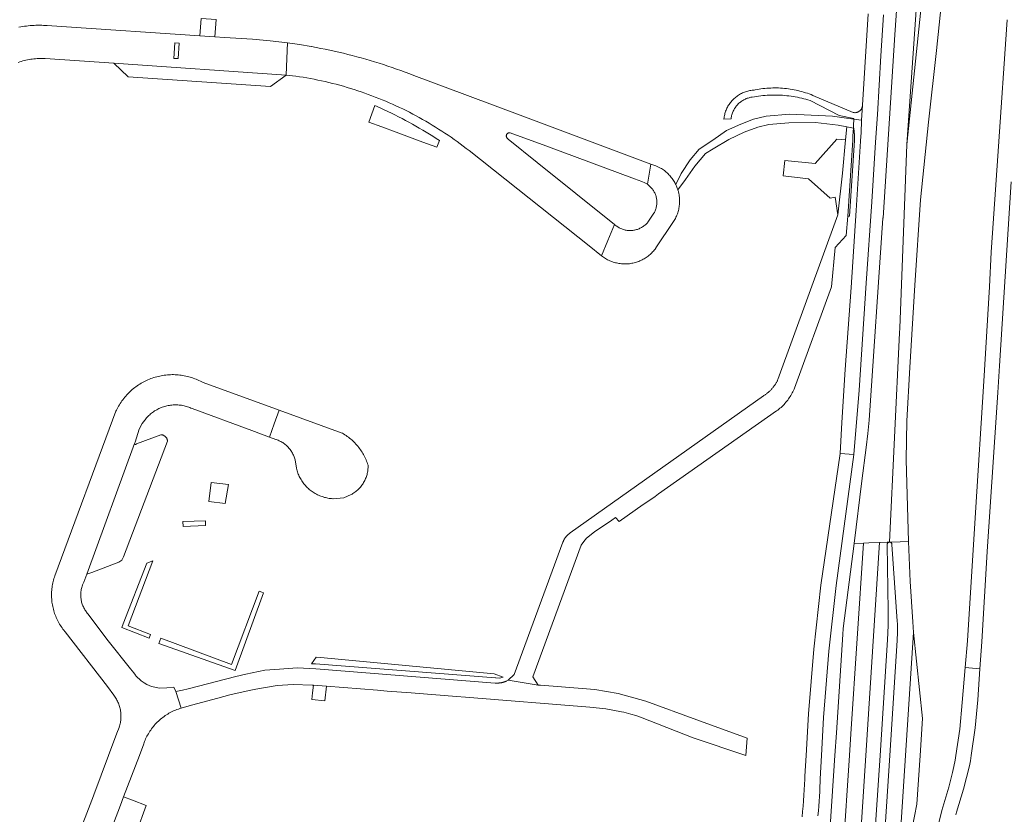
# Model space of a CAD drawing. Extents: x 152825 to 164088, y 457113 to 463005.
# Tile 283 of 364: x 158305 to 158510, y 460988 to 461153. Entities that reach past the tile are written whole.
import ezdxf

# ---------------------------------------------------------------- set-up
doc = ezdxf.new("R2010")
doc.units = 0
doc.header["$LTSCALE"] = 0.5
for name, color, linetype, lineweight in [('B-PV-VH-GESLOTENVERHARDING_ASFALT-GV', 251, 'CONTINUOUS', 18), ('B-PV-VH-HALFVERHARDING_GRASBETONSTEEN-GV', 251, 'CONTINUOUS', 18), ('B-PV-VH-HALFVERHARDING_GRAVEL-GV', 251, 'CONTINUOUS', 18), ('B-PV-VH-HALFVERHARDING_PUIN-GV', 251, 'CONTINUOUS', 18), ('B-PV-VH-ONVERHARD_ZAND-GV', 251, 'CONTINUOUS', 18), ('B-PV-VH-OPENVERHARDING_BETONSTRAATSTEEN-GV', 251, 'CONTINUOUS', 18), ('B-PV-VH-OPENVERHARDING_STRAATBAKSTEEN-GV', 251, 'CONTINUOUS', 18)]:
    doc.layers.add(name, color=color, linetype=linetype, lineweight=lineweight)

msp = doc.modelspace()

# ---------------------------------------------------------------- linework, layer by layer
at = {"layer": 'B-PV-VH-GESLOTENVERHARDING_ASFALT-GV', "flags": 128}
for points in [[(158486.32, 461044.445), (158488.439, 461088.062), (158488.502, 461089.06), (158489.97, 461127.282), (158491.795, 461154.35), (158495.711, 461212.413), (158491.52, 461212.749), (158491.483, 461212.089), (158487.715, 461154.173), (158487.454, 461150.162), (158484.982, 461111.989), (158484.977, 461111.978), (158482.087, 461069.837), (158481.838, 461067.075), (158481.504, 461064.131), (158480.544, 461057.224), (158478.969, 461044.146), (158480.894, 461044.224), (158482.009, 461044.27), (158484.25, 461044.361), (158484.378, 461044.366), (158485.845, 461044.425)], [(158498.782, 461212.167), (158489.97, 461127.282), (158488.502, 461089.06), (158488.439, 461088.062), (158486.32, 461044.445), (158486.349, 461044.446), (158486.826, 461044.464), (158490.31, 461044.607), (158489.799, 461061.594), (158489.957, 461069.697), (158490.589, 461080.837), (158491.646, 461098.018), (158492.786, 461115.781), (158494.478, 461131.939), (158496.113, 461146.877), (158498.02, 461165.034), (158499.495, 461180.595), (158500.641, 461193.863), (158502.085, 461211.903)], [(158489.97, 461127.282), (158498.782, 461212.167), (158495.711, 461212.413), (158491.795, 461154.35)], [(158345.994, 461153.313), (158342.899, 461153.546), (158342.63, 461149.957), (158345.734, 461149.751)], [(158338.087, 461145.187), (158337.189, 461145.247), (158337.403, 461148.47), (158338.301, 461148.411)], [(158363.357, 461148.115), (158360.893, 461148.475), (158360.757, 461145.211), (158360.612, 461141.743), (158362.615, 461141.547), (158362.628, 461141.545), (158363.398, 461141.429), (158364.168, 461141.305), (158364.936, 461141.173), (158365.703, 461141.033), (158366.468, 461140.885), (158367.232, 461140.73), (158367.994, 461140.566), (158368.755, 461140.395), (158369.514, 461140.216), (158370.27, 461140.029), (158371.025, 461139.835), (158371.778, 461139.632), (158372.528, 461139.422), (158373.277, 461139.205), (158374.023, 461138.979), (158374.767, 461138.746), (158375.508, 461138.506), (158376.247, 461138.257), (158376.984, 461138.002), (158377.717, 461137.738), (158378.448, 461137.467), (158379.176, 461137.189), (158379.901, 461136.903), (158380.624, 461136.61), (158381.343, 461136.309), (158382.059, 461136.001), (158382.772, 461135.686), (158383.481, 461135.363), (158384.188, 461135.034), (158384.89, 461134.696), (158385.59, 461134.352), (158386.285, 461134.001), (158386.977, 461133.642), (158387.666, 461133.276), (158388.35, 461132.904), (158389.031, 461132.524), (158389.708, 461132.137), (158390.381, 461131.744), (158391.049, 461131.343), (158391.714, 461130.936), (158392.374, 461130.521), (158393.03, 461130.101), (158393.682, 461129.673), (158394.33, 461129.239), (158394.972, 461128.798), (158395.611, 461128.35), (158396.244, 461127.896), (158396.873, 461127.436), (158397.497, 461126.969), (158398.117, 461126.496), (158398.731, 461126.016), (158423.713, 461106.175), (158426.305, 461104.116), (158427.642, 461107.295), (158429.042, 461110.624), (158412.933, 461123.572), (158406.884, 461128.434), (158406.867, 461128.442), (158406.802, 461128.477), (158406.741, 461128.52), (158406.685, 461128.568), (158406.635, 461128.622), (158406.591, 461128.682), (158406.553, 461128.745), (158406.523, 461128.813), (158406.5, 461128.883), (158406.484, 461128.956), (158406.477, 461129.029), (158406.478, 461129.103), (158406.486, 461129.177), (158406.503, 461129.249), (158406.516, 461129.289), (158406.544, 461129.357), (158406.58, 461129.422), (158406.623, 461129.483), (158406.671, 461129.538), (158406.726, 461129.589), (158406.785, 461129.632), (158406.849, 461129.67), (158406.917, 461129.7), (158406.987, 461129.722), (158407.06, 461129.737), (158407.134, 461129.744), (158407.208, 461129.743), (158407.281, 461129.734), (158414.694, 461126.994), (158433.177, 461120.161), (158434.728, 461119.588), (158435.331, 461119.338), (158435.892, 461119.004), (158436.613, 461123.196), (158411.007, 461132.791), (158397.843, 461137.723), (158387.237, 461141.697), (158386.336, 461142.041), (158385.432, 461142.378), (158384.525, 461142.707), (158383.615, 461143.029), (158382.703, 461143.343), (158381.789, 461143.65), (158380.871, 461143.949), (158379.952, 461144.24), (158379.03, 461144.524), (158378.105, 461144.8), (158377.179, 461145.069), (158376.25, 461145.329), (158375.319, 461145.582), (158374.386, 461145.828), (158373.451, 461146.065), (158372.514, 461146.295), (158371.575, 461146.517), (158370.634, 461146.731), (158369.692, 461146.938), (158368.748, 461147.136), (158367.802, 461147.327), (158366.855, 461147.51), (158365.906, 461147.685), (158365.812, 461147.702)], [(158437.631, 461122.86), (158436.613, 461123.196), (158435.892, 461119.004), (158436.419, 461118.575), (158436.877, 461118.072), (158436.908, 461118.032), (158437.021, 461117.877), (158437.127, 461117.719), (158437.227, 461117.555), (158437.32, 461117.388), (158437.405, 461117.217), (158437.484, 461117.043), (158437.555, 461116.866), (158437.618, 461116.685), (158437.674, 461116.503), (158437.722, 461116.318), (158437.763, 461116.131), (158437.795, 461115.942), (158437.82, 461115.753), (158437.837, 461115.563), (158437.845, 461115.372), (158437.846, 461115.181), (158437.839, 461114.99), (158437.824, 461114.799), (158437.801, 461114.609), (158437.769, 461114.421), (158437.731, 461114.234), (158437.684, 461114.048), (158437.629, 461113.865), (158437.567, 461113.684), (158437.498, 461113.506), (158437.421, 461113.331), (158437.336, 461113.16), (158437.245, 461112.992), (158435.948, 461111.088), (158435.877, 461111.005), (158435.746, 461110.86), (158435.608, 461110.721), (158435.465, 461110.588), (158435.317, 461110.46), (158435.163, 461110.339), (158435.005, 461110.224), (158434.842, 461110.115), (158434.675, 461110.014), (158434.504, 461109.919), (158434.329, 461109.832), (158434.151, 461109.751), (158433.97, 461109.678), (158433.785, 461109.612), (158433.598, 461109.554), (158433.409, 461109.504), (158433.218, 461109.462), (158433.026, 461109.427), (158432.832, 461109.4), (158432.637, 461109.381), (158432.442, 461109.37), (158432.247, 461109.367), (158432.051, 461109.372), (158431.856, 461109.385), (158431.661, 461109.407), (158431.468, 461109.436), (158431.276, 461109.473), (158431.085, 461109.517), (158430.897, 461109.57), (158430.711, 461109.63), (158430.527, 461109.697), (158430.347, 461109.773), (158430.169, 461109.855), (158429.995, 461109.945), (158429.825, 461110.041), (158429.659, 461110.145), (158429.498, 461110.255), (158429.341, 461110.372), (158429.189, 461110.495), (158429.042, 461110.624), (158427.642, 461107.295), (158426.305, 461104.116), (158426.505, 461103.963), (158426.71, 461103.817), (158426.919, 461103.677), (158427.133, 461103.544), (158427.35, 461103.418), (158427.572, 461103.299), (158427.797, 461103.186), (158428.026, 461103.081), (158428.258, 461102.984), (158428.493, 461102.894), (158428.731, 461102.811), (158428.971, 461102.736), (158429.214, 461102.669), (158429.458, 461102.609), (158429.705, 461102.557), (158429.952, 461102.513), (158430.201, 461102.477), (158430.452, 461102.449), (158430.703, 461102.429), (158430.954, 461102.416), (158431.206, 461102.412), (158431.381, 461102.414), (158431.632, 461102.423), (158431.883, 461102.441), (158432.134, 461102.466), (158432.383, 461102.499), (158432.631, 461102.54), (158432.878, 461102.589), (158433.123, 461102.646), (158433.366, 461102.711), (158433.607, 461102.783), (158433.846, 461102.863), (158434.082, 461102.951), (158434.315, 461103.046), (158434.544, 461103.148), (158434.771, 461103.258), (158434.994, 461103.374), (158435.213, 461103.498), (158435.428, 461103.629), (158435.638, 461103.766), (158435.845, 461103.91), (158436.046, 461104.06), (158436.243, 461104.217), (158436.435, 461104.38), (158436.621, 461104.549), (158436.802, 461104.724), (158436.977, 461104.905), (158437.146, 461105.091), (158437.31, 461105.282), (158437.467, 461105.479), (158437.618, 461105.68), (158437.661, 461105.74), (158441.352, 461111.249), (158441.484, 461111.464), (158441.609, 461111.683), (158441.727, 461111.905), (158441.838, 461112.131), (158441.942, 461112.361), (158442.038, 461112.594), (158442.127, 461112.83), (158442.208, 461113.068), (158442.282, 461113.309), (158442.348, 461113.552), (158442.406, 461113.797), (158442.457, 461114.044), (158442.499, 461114.293), (158442.534, 461114.542), (158442.561, 461114.793), (158442.58, 461115.044), (158442.591, 461115.296), (158442.594, 461115.548), (158442.589, 461115.8), (158442.575, 461116.052), (158442.554, 461116.303), (158442.55, 461116.344), (158442.528, 461116.512), (158442.503, 461116.68), (158442.475, 461116.848), (158442.444, 461117.015), (158442.428, 461117.09), (158442.41, 461117.181), (158442.373, 461117.347), (158442.333, 461117.512), (158442.29, 461117.677), (158442.244, 461117.84), (158442.046, 461118.403), (158441.805, 461118.949), (158441.692, 461119.174), (158441.571, 461119.396), (158441.443, 461119.614), (158441.309, 461119.828), (158441.168, 461120.037), (158441.02, 461120.241), (158440.866, 461120.441), (158440.705, 461120.636), (158440.539, 461120.826), (158440.367, 461121.01), (158440.189, 461121.189), (158440.005, 461121.362), (158439.816, 461121.529), (158439.621, 461121.69), (158439.422, 461121.845), (158439.218, 461121.994), (158439.009, 461122.136), (158438.796, 461122.271), (158438.595, 461122.39)], [(158481.375, 461000), (158484.25, 461044.361), (158482.009, 461044.27), (158480.894, 461044.224), (158478.26, 461004.508), (158477.968, 461000), (158475.334, 460960.284), (158475.147, 460957.395), (158478.598, 460957.158)], [(158337.625, 461013.294), (158338.712, 461009.852), (158340.857, 461010.456), (158346.332, 461011.948), (158348.824, 461012.608), (158352.881, 461013.497), (158354.302, 461013.811), (158358.736, 461014.538), (158362.025, 461014.799), (158366.024, 461014.653), (158366.299, 461014.623), (158369.024, 461014.408), (158379.649, 461013.57), (158381.644, 461013.413), (158386.651, 461013.018), (158396.083, 461012.274), (158397.945, 461012.127), (158423.86, 461010.084), (158427.201, 461009.726), (158430.505, 461009.114), (158430.992, 461008.986), (158431.459, 461008.863), (158432.413, 461008.613), (158433.443, 461008.285), (158434.473, 461007.955), (158445.393, 461003.676), (158456.399, 461000), (158456.402, 460999.999), (158456.645, 461003.571), (158446.185, 461007.429), (158435.567, 461011.308), (158429.808, 461012.896), (158424.902, 461013.737), (158413.59, 461014.614), (158413.14, 461014.663), (158406.876, 461015.711), (158406.419, 461015.465), (158406.352, 461015.435), (158406.284, 461015.406), (158406.216, 461015.378), (158406.148, 461015.351), (158406.078, 461015.326), (158406.009, 461015.302), (158405.939, 461015.279), (158405.869, 461015.257), (158405.798, 461015.236), (158405.727, 461015.217), (158405.656, 461015.198), (158405.584, 461015.182), (158405.512, 461015.166), (158405.44, 461015.151), (158405.368, 461015.138), (158405.295, 461015.126), (158405.223, 461015.115), (158405.15, 461015.106), (158405.076, 461015.098), (158405.003, 461015.091), (158404.93, 461015.085), (158404.856, 461015.081), (158404.783, 461015.078), (158404.709, 461015.076), (158404.636, 461015.075), (158404.562, 461015.076), (158404.489, 461015.078), (158404.415, 461015.081), (158404.335, 461015.075), (158404.172, 461015.079), (158366.772, 461018.035), (158362.975, 461018.251), (158358.223, 461017.921), (158356.185, 461017.735), (158352.179, 461016.894), (158350.105, 461016.44), (158340.18, 461013.886), (158338.99, 461013.562)]]:
    msp.add_lwpolyline(points, close=True, dxfattribs=at)
for points in [[(158510.822, 461153.294), (158508.951, 461125.903), (158507.513, 461104.848), (158507.193, 461097.643), (158505.963, 461077.967), (158504.256, 461050.642), (158502.581, 461023.85), (158502.12, 461018.329), (158505.178, 461018.074), (158505.573, 461023.637), (158506.719, 461042.463), (158508.625, 461071.451), (158508.897, 461075.592), (158509.262, 461081.144), (158509.544, 461085.566), (158511.707, 461119.524)], [(158304.77, 461144.396), (158305.086, 461144.505), (158305.404, 461144.606), (158305.725, 461144.701), (158306.048, 461144.787), (158306.374, 461144.865), (158306.7, 461144.936), (158307.029, 461144.999), (158307.359, 461145.054), (158307.69, 461145.101), (158308.022, 461145.14), (158308.355, 461145.171), (158308.689, 461145.195), (158309.023, 461145.21), (158309.357, 461145.217), (158309.692, 461145.216), (158310.026, 461145.208), (158310.36, 461145.191), (158324.675, 461144.22), (158360.612, 461141.743), (158360.757, 461145.211), (158360.893, 461148.475), (158357.247, 461148.91), (158353.59, 461149.23), (158347.771, 461149.616), (158345.734, 461149.751), (158342.63, 461149.957), (158313.748, 461151.874), (158310.784, 461152.07), (158310.444, 461152.093), (158310.045, 461152.118), (158309.646, 461152.135), (158309.246, 461152.144), (158308.846, 461152.144), (158308.446, 461152.137), (158308.047, 461152.122), (158307.648, 461152.099), (158307.249, 461152.068), (158306.851, 461152.029), (158306.454, 461151.982), (158306.058, 461151.927), (158305.663, 461151.864), (158305.27, 461151.793), (158304.878, 461151.715)], [(158324.621, 460985.791), (158326.067, 460989.628), (158326.729, 460991.372), (158330.003, 461000), (158330.917, 461002.408), (158330.994, 461002.656), (158331.074, 461002.865), (158331.189, 461003.149), (158331.312, 461003.43), (158331.442, 461003.707), (158331.579, 461003.981), (158331.723, 461004.251), (158331.874, 461004.518), (158332.032, 461004.78), (158332.197, 461005.038), (158332.369, 461005.292), (158332.547, 461005.541), (158332.732, 461005.785), (158332.923, 461006.025), (158333.12, 461006.259), (158333.323, 461006.488), (158333.532, 461006.712), (158333.747, 461006.93), (158333.968, 461007.143), (158334.194, 461007.35), (158334.425, 461007.55), (158334.662, 461007.745), (158334.903, 461007.933), (158335.15, 461008.115), (158335.401, 461008.291), (158335.656, 461008.46), (158335.916, 461008.622), (158336.18, 461008.777), (158336.448, 461008.926), (158336.72, 461009.067), (158336.995, 461009.201), (158337.274, 461009.328), (158337.556, 461009.448), (158337.841, 461009.56), (158338.129, 461009.665), (158338.419, 461009.762), (158338.712, 461009.852), (158337.625, 461013.294), (158337.209, 461014.232), (158335.749, 461014.049), (158334.21, 461013.983), (158332.545, 461014.343), (158331.58, 461014.77), (158331.005, 461015.127), (158330.371, 461015.52), (158329.263, 461016.588), (158329.177, 461016.712), (158328.829, 461017.212), (158328.191, 461018.009), (158323.472, 461023.894), (158319.272, 461029.525), (158319.157, 461029.659), (158319.021, 461029.829), (158318.891, 461030.003), (158318.768, 461030.182), (158318.652, 461030.365), (158318.543, 461030.552), (158318.44, 461030.744), (158318.345, 461030.939), (158318.257, 461031.137), (158318.176, 461031.339), (158318.103, 461031.543), (158318.037, 461031.75), (158317.979, 461031.959), (158317.929, 461032.17), (158317.886, 461032.383), (158317.852, 461032.598), (158317.825, 461032.813), (158317.806, 461033.029), (158317.796, 461033.246), (158317.793, 461033.463), (158317.798, 461033.68), (158317.812, 461033.897), (158317.833, 461034.113), (158317.862, 461034.328), (158317.899, 461034.542), (158317.944, 461034.754), (158318.154, 461035.458), (158318.186, 461035.531), (158318.448, 461036.132), (158319.05, 461037.779), (158328.995, 461064.962), (158329.103, 461065.256), (158329.998, 461067.958), (158330.608, 461069.152), (158331.398, 461070.235), (158331.434, 461070.276), (158331.606, 461070.465), (158331.784, 461070.649), (158331.967, 461070.827), (158332.156, 461070.999), (158332.35, 461071.165), (158332.549, 461071.325), (158332.754, 461071.479), (158332.962, 461071.626), (158333.176, 461071.766), (158333.394, 461071.9), (158333.615, 461072.027), (158333.841, 461072.147), (158334.07, 461072.26), (158334.303, 461072.365), (158334.539, 461072.464), (158334.778, 461072.554), (158335.019, 461072.637), (158335.263, 461072.713), (158335.51, 461072.781), (158335.758, 461072.841), (158336.008, 461072.894), (158336.26, 461072.938), (158336.512, 461072.975), (158336.766, 461073.004), (158337.021, 461073.025), (158337.276, 461073.038), (158337.532, 461073.042), (158337.787, 461073.039), (158338.042, 461073.028), (158338.297, 461073.009), (158338.551, 461072.982), (158338.804, 461072.947), (158339.056, 461072.904), (158339.307, 461072.853), (158339.555, 461072.794), (158339.802, 461072.728), (158340.047, 461072.654), (158340.289, 461072.572), (158340.528, 461072.483), (158340.765, 461072.386), (158340.998, 461072.282), (158353.43, 461067.684), (158355.478, 461066.927), (158357.106, 461066.324), (158358.112, 461069.074), (158359.153, 461071.92), (158343.288, 461077.688), (158343.005, 461077.842), (158342.718, 461077.988), (158342.428, 461078.128), (158342.134, 461078.26), (158341.837, 461078.385), (158341.538, 461078.503), (158341.235, 461078.613), (158340.929, 461078.715), (158340.622, 461078.81), (158340.312, 461078.897), (158339.999, 461078.977), (158339.685, 461079.048), (158339.37, 461079.112), (158339.053, 461079.168), (158338.734, 461079.216), (158338.415, 461079.256), (158338.094, 461079.289), (158337.773, 461079.313), (158337.451, 461079.329), (158337.129, 461079.337), (158336.807, 461079.338), (158336.485, 461079.33), (158336.164, 461079.314), (158335.842, 461079.291), (158335.522, 461079.259), (158335.202, 461079.219), (158334.884, 461079.172), (158334.566, 461079.116), (158334.251, 461079.053), (158333.937, 461078.982), (158333.624, 461078.903), (158333.314, 461078.816), (158333.006, 461078.722), (158332.701, 461078.62), (158332.398, 461078.511), (158332.098, 461078.394), (158331.8, 461078.269), (158331.506, 461078.137), (158331.216, 461077.999), (158330.929, 461077.852), (158330.646, 461077.699), (158330.366, 461077.539), (158330.091, 461077.372), (158329.82, 461077.198), (158329.553, 461077.017), (158329.291, 461076.83), (158329.034, 461076.637), (158328.781, 461076.437), (158328.534, 461076.23), (158328.291, 461076.018), (158328.055, 461075.8), (158327.823, 461075.576), (158327.597, 461075.346), (158327.377, 461075.111), (158327.163, 461074.87), (158326.955, 461074.625), (158326.753, 461074.374), (158326.558, 461074.118), (158326.369, 461073.857), (158326.186, 461073.592), (158326.01, 461073.322), (158325.841, 461073.048), (158325.678, 461072.77), (158325.523, 461072.488), (158325.374, 461072.202), (158325.233, 461071.913), (158325.135, 461071.7), (158312.399, 461037.413), (158312.299, 461037.122), (158312.207, 461036.829), (158312.122, 461036.534), (158312.045, 461036.236), (158311.976, 461035.936), (158311.914, 461035.635), (158311.861, 461035.332), (158311.815, 461035.028), (158311.777, 461034.723), (158311.747, 461034.417), (158311.726, 461034.111), (158311.712, 461033.804), (158311.706, 461033.496), (158311.708, 461033.189), (158311.718, 461032.882), (158311.736, 461032.575), (158311.763, 461032.268), (158311.797, 461031.963), (158311.839, 461031.658), (158311.889, 461031.355), (158311.946, 461031.053), (158312.012, 461030.753), (158312.085, 461030.454), (158312.167, 461030.158), (158312.256, 461029.863), (158312.352, 461029.572), (158312.456, 461029.282), (158312.568, 461028.996), (158312.687, 461028.712), (158312.813, 461028.432), (158312.946, 461028.155), (158313.087, 461027.882), (158313.235, 461027.612), (158313.39, 461027.347), (158313.551, 461027.085), (158313.72, 461026.828), (158313.895, 461026.575), (158314.076, 461026.327), (158314.264, 461026.084), (158314.458, 461025.845), (158314.527, 461025.764), (158323.33, 461014.352), (158324.68, 461012.562), (158324.823, 461012.366), (158324.959, 461012.165), (158325.089, 461011.96), (158325.212, 461011.751), (158325.328, 461011.538), (158325.436, 461011.321), (158325.538, 461011.101), (158325.632, 461010.877), (158325.719, 461010.65), (158325.798, 461010.421), (158325.87, 461010.189), (158325.934, 461009.955), (158325.99, 461009.719), (158326.039, 461009.482), (158326.08, 461009.242), (158326.112, 461009.002), (158326.137, 461008.761), (158326.154, 461008.519), (158326.163, 461008.276), (158326.163, 461008.034), (158326.156, 461007.791), (158326.141, 461007.549), (158326.118, 461007.307), (158326.087, 461007.067), (158326.048, 461006.827), (158326.001, 461006.589), (158325.946, 461006.353), (158325.884, 461006.118), (158325.814, 461005.886), (158325.8, 461005.844), (158325.31, 461004.61), (158323.582, 461000), (158320.508, 460991.797), (158320.43, 460991.553), (158316.857, 460982.176)], [(158475.334, 460960.284), (158477.968, 461000), (158478.26, 461004.508), (158480.894, 461044.224), (158478.969, 461044.146), (158476.71, 461026.421), (158476.624, 461025.174), (158475.267, 461004.706), (158474.962, 461000), (158474.002, 460985.169)], [(158482.252, 460968.049), (158484.383, 461000), (158485.931, 461024.084), (158486.032, 461027.095), (158486.049, 461030.107), (158485.863, 461043.913), (158485.861, 461043.941), (158485.864, 461044.004), (158485.874, 461044.066), (158485.892, 461044.126), (158485.918, 461044.183), (158485.95, 461044.237), (158485.989, 461044.286), (158486.034, 461044.329), (158486.085, 461044.367), (158486.139, 461044.397), (158486.197, 461044.421), (158486.258, 461044.437), (158486.32, 461044.445), (158485.845, 461044.425), (158484.378, 461044.366), (158484.25, 461044.361), (158481.375, 461000), (158478.598, 460957.158)], [(158488.003, 460974.312), (158489.686, 461000), (158491.34, 461025.608), (158491.219, 461027.821), (158490.65, 461036.208), (158490.31, 461044.607), (158486.826, 461044.464), (158486.349, 461044.446), (158486.411, 461044.443), (158486.473, 461044.431), (158486.533, 461044.412), (158486.589, 461044.386), (158486.642, 461044.352), (158486.691, 461044.312), (158486.733, 461044.266), (158486.77, 461044.216), (158486.8, 461044.161), (158486.822, 461044.102), (158486.837, 461044.041), (158486.844, 461043.979), (158487.949, 461027.974), (158487.977, 461027.399), (158487.994, 461026.824), (158488.002, 461026.249), (158488.001, 461025.922), (158488, 461025.673), (158487.987, 461025.098), (158487.965, 461024.523), (158487.932, 461023.948), (158486.38, 461000), (158484.287, 460968.095)]]:
    msp.add_lwpolyline(points, dxfattribs=at)
at = {"layer": 'B-PV-VH-HALFVERHARDING_GRASBETONSTEEN-GV', "flags": 128}
for points in [[(158344.48, 461052.902), (158347.877, 461052.493), (158348.563, 461056.421), (158344.95, 461056.874)], [(158339.042, 461048.722), (158339.112, 461047.687), (158343.802, 461047.9), (158343.775, 461048.9)]]:
    msp.add_lwpolyline(points, close=True, dxfattribs=at)
at = {"layer": 'B-PV-VH-HALFVERHARDING_GRAVEL-GV', "flags": 128}
msp.add_lwpolyline([(158462.81, 461139.086), (158462.401, 461139.089), (158461.993, 461139.084), (158461.584, 461139.07), (158461.176, 461139.049), (158460.769, 461139.019), (158460.362, 461138.982), (158459.956, 461138.937), (158459.551, 461138.883), (158459.147, 461138.822), (158458.745, 461138.753), (158458.343, 461138.676), (158458.154, 461138.637), (158457.923, 461138.621), (158457.692, 461138.597), (158457.463, 461138.566), (158457.235, 461138.526), (158457.008, 461138.478), (158456.783, 461138.423), (158456.56, 461138.36), (158456.34, 461138.289), (158456.122, 461138.211), (158455.907, 461138.125), (158455.694, 461138.032), (158455.486, 461137.932), (158455.28, 461137.824), (158455.079, 461137.709), (158454.882, 461137.588), (158454.689, 461137.46), (158454.501, 461137.325), (158454.317, 461137.184), (158454.138, 461137.036), (158453.965, 461136.883), (158453.797, 461136.723), (158453.635, 461136.558), (158453.478, 461136.387), (158453.327, 461136.212), (158453.183, 461136.03), (158453.045, 461135.845), (158452.913, 461135.654), (158452.788, 461135.459), (158452.67, 461135.26), (158452.559, 461135.056), (158452.455, 461134.85), (158452.358, 461134.639), (158452.268, 461134.426), (158452.186, 461134.209), (158452.111, 461133.99), (158452.044, 461133.768), (158451.985, 461133.544), (158451.933, 461133.318), (158451.889, 461133.091), (158451.854, 461132.862), (158451.826, 461132.632), (158451.823, 461132.606), (158453.324, 461132.662), (158453.329, 461132.708), (158453.357, 461132.909), (158453.393, 461133.108), (158453.437, 461133.306), (158453.488, 461133.501), (158453.547, 461133.695), (158453.614, 461133.886), (158453.688, 461134.074), (158453.769, 461134.259), (158453.858, 461134.441), (158453.954, 461134.619), (158454.057, 461134.793), (158454.167, 461134.964), (158454.283, 461135.129), (158454.406, 461135.29), (158454.535, 461135.446), (158454.67, 461135.596), (158454.811, 461135.742), (158454.958, 461135.881), (158455.11, 461136.015), (158455.267, 461136.142), (158455.429, 461136.263), (158455.596, 461136.378), (158455.767, 461136.486), (158455.942, 461136.587), (158456.121, 461136.681), (158456.304, 461136.768), (158456.49, 461136.848), (158456.679, 461136.92), (158456.871, 461136.985), (158457.065, 461137.042), (158457.261, 461137.091), (158457.459, 461137.133), (158457.725, 461137.183), (158458.17, 461137.261), (158458.616, 461137.33), (158459.063, 461137.392), (158459.511, 461137.446), (158459.96, 461137.491), (158460.41, 461137.529), (158460.86, 461137.559), (158461.311, 461137.581), (158461.762, 461137.594), (158462.213, 461137.6), (158462.665, 461137.598), (158463.116, 461137.588), (158463.567, 461137.57), (158464.017, 461137.543), (158464.467, 461137.509), (158464.916, 461137.467), (158465.365, 461137.417), (158465.812, 461137.359), (158466.259, 461137.293), (158466.704, 461137.219), (158467.148, 461137.137), (158467.59, 461137.048), (158468.031, 461136.95), (158468.47, 461136.845), (158468.907, 461136.732), (158469.341, 461136.611), (158469.774, 461136.483), (158475.862, 461133.362), (158478.895, 461132.684), (158478.889, 461132.569), (158480.53, 461132.347), (158480.688, 461135.527), (158480.613, 461135.026), (158480.575, 461134.92), (158480.529, 461134.817), (158480.477, 461134.718), (158480.417, 461134.622), (158480.351, 461134.532), (158480.278, 461134.446), (158480.2, 461134.365), (158480.116, 461134.29), (158480.027, 461134.221), (158479.933, 461134.159), (158479.835, 461134.104), (158479.734, 461134.056), (158479.629, 461134.015), (158479.521, 461133.981), (158479.412, 461133.955), (158479.301, 461133.938), (158479.189, 461133.928), (158479.076, 461133.926), (158478.964, 461133.932), (158478.957, 461133.933), (158478.852, 461133.946), (158478.742, 461133.968), (158470.37, 461137.537), (158469.99, 461137.688), (158469.608, 461137.831), (158469.223, 461137.967), (158468.835, 461138.096), (158468.444, 461138.216), (158468.052, 461138.33), (158467.657, 461138.435), (158467.26, 461138.532), (158466.862, 461138.622), (158466.462, 461138.704), (158466.06, 461138.778), (158465.657, 461138.845), (158465.253, 461138.903), (158464.847, 461138.954), (158464.441, 461138.996), (158464.034, 461139.031), (158463.626, 461139.057), (158463.218, 461139.076)], close=True, dxfattribs=at)
at = {"layer": 'B-PV-VH-HALFVERHARDING_PUIN-GV', "flags": 128}
msp.add_lwpolyline([(158478.796, 461130.697), (158478.824, 461131.258), (158478.889, 461132.569), (158476.883, 461132.839), (158474.432, 461133.17), (158465.554, 461133.594), (158460.606, 461133.208), (158457.99, 461132.6), (158455.381, 461131.507), (158452.361, 461130.227), (158449.54, 461128.213), (158446.7, 461126.339), (158444.769, 461124.084), (158442.931, 461121.277), (158441.805, 461118.949), (158442.046, 461118.403), (158442.244, 461117.84), (158443.844, 461119.978), (158445.733, 461122.796), (158447.97, 461125.446), (158449.613, 461126.425), (158452.861, 461128.371), (158456.027, 461129.837), (158458.926, 461130.905), (158461.16, 461131.439), (158465.348, 461131.792), (158470.931, 461131.897), (158475.64, 461131.298), (158477.444, 461130.955)], close=True, dxfattribs=at)
at = {"layer": 'B-PV-VH-ONVERHARD_ZAND-GV', "flags": 128}
for points in [[(158479.056, 461129.273), (158478.868, 461130.683), (158478.796, 461130.697), (158478.718, 461129.114), (158478.657, 461128.17), (158477.671, 461112.377), (158478.02, 461112.355), (158479.006, 461128.143)], [(158331.539, 461040.043), (158326.659, 461027.389), (158326.369, 461026.631), (158332.065, 461024.452), (158332.349, 461025.213), (158327.688, 461026.996), (158332.787, 461040.529)], [(158334.048, 461023.326), (158349.977, 461017.684), (158355.886, 461033.862), (158355.561, 461033.981), (158354.944, 461034.206), (158349.191, 461018.977), (158334.455, 461024.421)], [(158367.745, 461020.41), (158366.864, 461020.493), (158365.897, 461019.109), (158366.723, 461019.069), (158404.243, 461016.148), (158404.278, 461016.145), (158405.059, 461016.129), (158405.816, 461016.32), (158403.943, 461016.995)], [(158328.586, 460990.659), (158326.729, 460991.372), (158326.067, 460989.628), (158324.621, 460985.791), (158326.499, 460985.092), (158329.411, 460984.007), (158331.435, 460989.566)]]:
    msp.add_lwpolyline(points, close=True, dxfattribs=at)
at = {"layer": 'B-PV-VH-OPENVERHARDING_BETONSTRAATSTEEN-GV', "flags": 128}
for points in [[(158481.88, 461154.547), (158481.178, 461143.338), (158480.688, 461135.527), (158480.53, 461132.347), (158480.398, 461129.676), (158480.365, 461129.021), (158480.299, 461127.985), (158479.377, 461113.553), (158479.029, 461108.17), (158478.342, 461097.534), (158477.11, 461080.414), (158476.406, 461069.351), (158476.074, 461062.939), (158478.909, 461062.723), (158480.031, 461076.122), (158481.491, 461098.398), (158482.623, 461115.368), (158483.425, 461127.758), (158483.799, 461133.539), (158484.553, 461145.786), (158485.09, 461154.341)], [(158471.417, 460987.415), (158471.508, 460988.42), (158471.59, 460989.425), (158471.665, 460990.432), (158471.732, 460991.439), (158471.79, 460992.446), (158471.841, 460993.454), (158471.884, 460994.462), (158471.907, 460995.111), (158472.174, 461000), (158472.607, 461007.924), (158473.711, 461021.688), (158475.212, 461035.414), (158478.909, 461062.723), (158476.074, 461062.939), (158471.993, 461035.507), (158470.53, 461022.106), (158469.439, 461008.67), (158468.952, 461000), (158468.71, 460995.702), (158468.681, 460995.038), (158468.627, 460993.919), (158468.565, 460992.8), (158468.494, 460991.682), (158468.416, 460990.564), (158468.329, 460989.447), (158468.235, 460988.33), (158468.133, 460987.214)], [(158484.287, 460968.095), (158486.38, 461000), (158487.932, 461023.948), (158487.965, 461024.523), (158487.987, 461025.098), (158488, 461025.673), (158488.001, 461025.922), (158488.002, 461026.249), (158487.994, 461026.824), (158487.977, 461027.399), (158487.949, 461027.974), (158486.844, 461043.979), (158486.837, 461044.041), (158486.822, 461044.102), (158486.8, 461044.161), (158486.77, 461044.216), (158486.733, 461044.266), (158486.691, 461044.312), (158486.642, 461044.352), (158486.589, 461044.386), (158486.533, 461044.412), (158486.473, 461044.431), (158486.411, 461044.443), (158486.349, 461044.446), (158486.32, 461044.445), (158486.258, 461044.437), (158486.197, 461044.421), (158486.139, 461044.397), (158486.085, 461044.367), (158486.034, 461044.329), (158485.989, 461044.286), (158485.95, 461044.237), (158485.918, 461044.183), (158485.892, 461044.126), (158485.874, 461044.066), (158485.864, 461044.004), (158485.861, 461043.941), (158485.863, 461043.913), (158486.049, 461030.107), (158486.032, 461027.095), (158485.931, 461024.084), (158484.383, 461000), (158482.252, 460968.049)], [(158500.157, 460987.603), (158500.324, 460988.143), (158501.747, 460992.946), (158502.996, 460997.809), (158503.19, 460998.904), (158503.374, 461000), (158504.181, 461005.777), (158504.718, 461011.586), (158505.178, 461018.074), (158502.12, 461018.329), (158501.509, 461011.005), (158500.995, 461005.484), (158500.18, 461000), (158500.091, 460999.506), (158500, 460999.012), (158499.748, 460997.713), (158499.479, 460996.417), (158499.132, 460995.056), (158498.709, 460993.413), (158497.256, 460988.494), (158496.32, 460984.81)]]:
    msp.add_lwpolyline(points, dxfattribs=at)
for points in [[(158338.087, 461145.187), (158338.301, 461148.411), (158337.403, 461148.47), (158337.189, 461145.247)], [(158360.612, 461141.743), (158324.675, 461144.22), (158327.684, 461141.375), (158357.315, 461139.385)], [(158379.548, 461135.187), (158379.042, 461135.406), (158377.8, 461131.975), (158380.537, 461130.967), (158383.538, 461129.861), (158386.318, 461128.837), (158389.105, 461127.81), (158391.974, 461126.753), (158392.535, 461128.105), (158391.848, 461128.557), (158391.156, 461129.003), (158390.46, 461129.442), (158389.759, 461129.874), (158389.055, 461130.299), (158388.346, 461130.717), (158387.634, 461131.128), (158386.917, 461131.533), (158386.196, 461131.93), (158385.472, 461132.321), (158384.744, 461132.704), (158384.012, 461133.08), (158383.277, 461133.449), (158382.538, 461133.812), (158381.795, 461134.166), (158381.05, 461134.514), (158380.3, 461134.854)], [(158334.615, 461066.81), (158334.51, 461066.817), (158334.454, 461066.817), (158329.404, 461064.906), (158329.393, 461064.892), (158329.361, 461064.862), (158329.325, 461064.839), (158329.285, 461064.822), (158329.242, 461064.813), (158329.199, 461064.812), (158329.156, 461064.819), (158329.115, 461064.834), (158329.078, 461064.856), (158329.045, 461064.885), (158329.018, 461064.918), (158328.997, 461064.957), (158328.995, 461064.962), (158319.05, 461037.779), (158320.104, 461038.129), (158325.705, 461040.241), (158326.336, 461040.673), (158326.703, 461041.344), (158335.858, 461065.47), (158335.851, 461065.575), (158335.837, 461065.679), (158335.814, 461065.782), (158335.784, 461065.882), (158335.747, 461065.981), (158335.701, 461066.075), (158335.649, 461066.167), (158335.59, 461066.254), (158335.525, 461066.336), (158335.453, 461066.413), (158335.376, 461066.484), (158335.294, 461066.55), (158335.207, 461066.609), (158335.116, 461066.661), (158335.021, 461066.706), (158334.923, 461066.743), (158334.822, 461066.773), (158334.719, 461066.796)], [(158493.219, 461007.675), (158491.34, 461025.608), (158489.686, 461000), (158488.003, 460974.312), (158488.123, 460969.826), (158492.041, 460989.873), (158492.711, 461000)], [(158369.024, 461014.408), (158366.299, 461014.623), (158366.091, 461013.015), (158365.916, 461011.661), (158368.633, 461011.395)]]:
    msp.add_lwpolyline(points, close=True, dxfattribs=at)
at = {"layer": 'B-PV-VH-OPENVERHARDING_STRAATBAKSTEEN-GV', "flags": 128}
for points in [[(158477.671, 461112.377), (158478.657, 461128.17), (158478.718, 461129.114), (158478.796, 461130.697), (158477.444, 461130.955), (158477.155, 461128.285), (158476.504, 461121.349), (158475.565, 461112.659), (158463.08, 461078.324), (158463.023, 461078.201), (158462.963, 461078.079), (158462.901, 461077.957), (158462.837, 461077.837), (158462.771, 461077.719), (158462.703, 461077.601), (158462.633, 461077.484), (158462.561, 461077.369), (158462.486, 461077.255), (158462.41, 461077.143), (158462.332, 461077.031), (158462.252, 461076.922), (158462.17, 461076.813), (158462.086, 461076.706), (158462, 461076.601), (158461.913, 461076.497), (158461.823, 461076.394), (158461.732, 461076.293), (158461.639, 461076.194), (158461.544, 461076.097), (158461.448, 461076.001), (158461.35, 461075.907), (158461.25, 461075.814), (158461.149, 461075.724), (158461.046, 461075.635), (158460.941, 461075.548), (158460.835, 461075.462), (158460.728, 461075.379), (158460.619, 461075.298), (158460.509, 461075.218), (158460.397, 461075.141), (158460.284, 461075.065), (158460.17, 461074.992), (158460.054, 461074.92), (158419.8, 461046.349), (158419.746, 461046.314), (158419.692, 461046.278), (158419.639, 461046.242), (158419.587, 461046.204), (158419.535, 461046.166), (158419.484, 461046.126), (158419.434, 461046.086), (158419.385, 461046.045), (158419.336, 461046.003), (158419.288, 461045.96), (158419.241, 461045.916), (158419.194, 461045.871), (158419.149, 461045.826), (158419.104, 461045.78), (158419.06, 461045.733), (158419.016, 461045.685), (158418.974, 461045.636), (158418.933, 461045.587), (158418.892, 461045.537), (158418.852, 461045.486), (158418.813, 461045.435), (158418.775, 461045.383), (158418.738, 461045.33), (158418.702, 461045.277), (158418.667, 461045.223), (158418.633, 461045.168), (158418.6, 461045.113), (158418.567, 461045.057), (158418.536, 461045.001), (158418.506, 461044.944), (158418.477, 461044.887), (158418.448, 461044.829), (158418.421, 461044.771), (158418.395, 461044.712), (158418.37, 461044.652), (158418.346, 461044.593), (158418.323, 461044.532), (158418.301, 461044.472), (158418.28, 461044.411), (158408.079, 461016.828), (158406.876, 461015.711), (158413.14, 461014.663), (158412.035, 461016.361), (158422.083, 461043.839), (158422.601, 461044.565), (158423.181, 461045.243), (158424.829, 461046.596), (158428.478, 461049.005), (158429.227, 461049.556), (158429.98, 461048.708), (158435.029, 461052.257), (158436.376, 461053.203), (158437.466, 461053.97), (158438.205, 461054.489), (158462.808, 461071.781), (158463.044, 461071.957), (158463.276, 461072.139), (158463.502, 461072.327), (158463.723, 461072.521), (158463.939, 461072.721), (158464.149, 461072.927), (158464.354, 461073.139), (158464.552, 461073.356), (158464.745, 461073.579), (158464.932, 461073.806), (158465.112, 461074.039), (158465.286, 461074.276), (158465.454, 461074.518), (158465.615, 461074.765), (158465.769, 461075.016), (158465.916, 461075.271), (158466.056, 461075.529), (158466.189, 461075.792), (158466.315, 461076.058), (158466.434, 461076.327), (158466.502, 461076.491), (158474.262, 461097.663), (158475.044, 461105.866), (158477.291, 461108.322)], [(158477.155, 461128.285), (158475.345, 461128.424), (158470.853, 461123.314), (158464.495, 461123.951), (158464.152, 461120.749), (158469.458, 461120.11), (158473.971, 461116.117), (158475.001, 461116.319), (158475.565, 461112.659), (158476.504, 461121.349)], [(158372.288, 461067.144), (158359.153, 461071.92), (158358.112, 461069.074), (158357.106, 461066.324), (158358.478, 461065.816), (158358.504, 461065.808), (158358.709, 461065.74), (158358.911, 461065.664), (158359.11, 461065.58), (158359.306, 461065.49), (158359.499, 461065.392), (158359.688, 461065.287), (158359.873, 461065.175), (158360.053, 461065.056), (158360.229, 461064.931), (158360.401, 461064.8), (158360.567, 461064.662), (158360.728, 461064.518), (158360.884, 461064.368), (158361.034, 461064.212), (158361.178, 461064.052), (158361.316, 461063.885), (158361.448, 461063.714), (158361.573, 461063.538), (158361.692, 461063.358), (158361.804, 461063.173), (158361.909, 461062.984), (158362.008, 461062.792), (158362.098, 461062.596), (158362.182, 461062.397), (158362.258, 461062.194), (158362.327, 461061.99), (158362.388, 461061.782), (158362.441, 461061.573), (158362.745, 461059.823), (158362.807, 461059.575), (158362.876, 461059.328), (158362.953, 461059.084), (158363.038, 461058.843), (158363.13, 461058.604), (158363.23, 461058.368), (158363.337, 461058.135), (158363.451, 461057.906), (158363.573, 461057.681), (158363.701, 461057.459), (158363.836, 461057.242), (158363.978, 461057.029), (158364.126, 461056.821), (158364.281, 461056.617), (158364.442, 461056.418), (158364.61, 461056.224), (158364.783, 461056.036), (158364.852, 461055.964), (158365.034, 461055.783), (158365.221, 461055.608), (158365.413, 461055.439), (158365.611, 461055.276), (158365.813, 461055.119), (158366.021, 461054.969), (158366.233, 461054.825), (158366.449, 461054.688), (158366.67, 461054.558), (158366.894, 461054.434), (158367.122, 461054.318), (158367.354, 461054.209), (158367.589, 461054.107), (158367.828, 461054.012), (158368.069, 461053.926), (158368.312, 461053.846), (158368.558, 461053.774), (158368.806, 461053.71), (158369.056, 461053.654), (158369.308, 461053.606), (158369.561, 461053.565), (158369.815, 461053.532), (158370.07, 461053.508), (158370.325, 461053.491), (158370.416, 461053.487), (158372.617, 461053.691), (158374.117, 461054.344), (158374.319, 461054.455), (158374.517, 461054.572), (158374.711, 461054.697), (158374.9, 461054.828), (158375.085, 461054.965), (158375.264, 461055.109), (158375.439, 461055.259), (158375.608, 461055.415), (158375.772, 461055.577), (158375.93, 461055.745), (158376.083, 461055.918), (158376.229, 461056.095), (158376.369, 461056.278), (158376.502, 461056.466), (158376.629, 461056.658), (158376.749, 461056.855), (158376.862, 461057.056), (158376.968, 461057.26), (158377.067, 461057.468), (158377.159, 461057.679), (158377.243, 461057.893), (158377.32, 461058.111), (158377.389, 461058.33), (158377.45, 461058.552), (158377.504, 461058.776), (158377.55, 461059.002), (158377.588, 461059.229), (158377.618, 461059.457), (158377.641, 461059.686), (158377.655, 461059.916), (158377.661, 461060.146), (158377.659, 461060.376), (158377.657, 461060.453), (158377.567, 461060.741), (158377.468, 461061.027), (158377.363, 461061.31), (158377.25, 461061.591), (158377.129, 461061.868), (158377.001, 461062.141), (158376.866, 461062.412), (158376.724, 461062.679), (158376.575, 461062.941), (158376.419, 461063.2), (158376.256, 461063.455), (158376.087, 461063.705), (158375.911, 461063.951), (158375.728, 461064.191), (158375.54, 461064.427), (158375.345, 461064.658), (158375.144, 461064.884), (158374.937, 461065.104), (158374.724, 461065.319), (158374.506, 461065.528), (158374.282, 461065.731), (158374.053, 461065.928), (158373.819, 461066.119), (158373.579, 461066.304), (158373.335, 461066.482), (158373.087, 461066.654), (158372.834, 461066.819), (158372.576, 461066.977), (158372.315, 461067.129)]]:
    msp.add_lwpolyline(points, close=True, dxfattribs=at)

doc.saveas('drawing.dxf')
